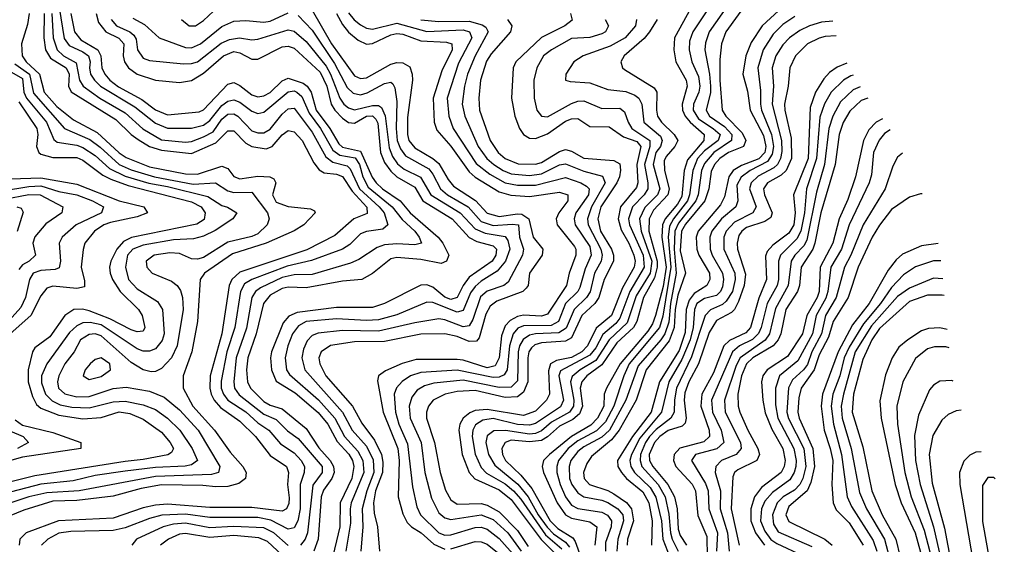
# Model space of a CAD drawing. Header units: inches. Extents: x 884549 to 1028252, y 526810 to 653624.
# Tile 1003 of 1056: x 1021740 to 1025004, y 627833 to 629570. Entities that reach past the tile are written whole.
import ezdxf

# ---------------------------------------------------------------- set-up
doc = ezdxf.new("R2010")
doc.units = ezdxf.units.IN
doc.header["$MEASUREMENT"] = 0
doc.layers.add('B0622', color=7, linetype='Continuous')

msp = doc.modelspace()

# ---------------------------------------------------------------- linework, layer by layer
at = {"layer": 'B0622', "color": 5}
for points, elevation in [([(1024051.7, 629650), (1023971.9, 629530), (1023961, 629499), (1023959.4, 629470), (1023968.8, 629430), (1023990, 629381.6), (1023994.6, 629350), (1023991.4, 629330), (1023973.5, 629290), (1023973.1, 629270), (1023990, 629242), (1024039.4, 629210), (1024061.9, 629190), (1024056.1, 629170), (1024010, 629136), (1023987.6, 629110), (1023971.3, 629070), (1023961.1, 628990), (1023954.5, 628970), (1023907.1, 628910), (1023894.2, 628885.8), (1023889.6, 628850), (1023899.1, 628750), (1023872.5, 628587.5), (1023861.1, 628550), (1023761.1, 628430), (1023742.8, 628390), (1023710.3, 628290), (1023681.7, 628238.3), (1023652, 628208), (1023590, 628175.1), (1023558.1, 628150), (1023526.6, 628110), (1023521, 628090), (1023520.9, 628070), (1023531.7, 628030), (1023550, 627989.7), (1023570, 627962), (1023590.6, 627950.6), (1023670, 627938.7), (1023689.1, 627929.1), (1023702.3, 627910), (1023701, 627890), (1023681.9, 627838.1), (1023682.2, 627810)], 2640), ([(1024110.3, 629650), (1024025.7, 629530), (1024013.3, 629493.3), (1024011.9, 629470), (1024027, 629390), (1024029.9, 629350), (1024030, 629328.7), (1024015.6, 629270), (1024027.2, 629250), (1024076.2, 629216.2), (1024100.7, 629190), (1024099.6, 629170), (1024041.1, 629130), (1024010, 629093.5), (1024000.7, 629070), (1023989.4, 628990), (1023982.1, 628970), (1023923.9, 628896.1), (1023911.8, 628870), (1023910.2, 628810.2), (1023916.8, 628730), (1023898, 628630), (1023891.8, 628568.2), (1023878.5, 628530), (1023865.8, 628510), (1023790, 628423.1), (1023750.1, 628310.1), (1023695.7, 628210), (1023670, 628187.3), (1023610, 628155.3), (1023590, 628139.6), (1023567.2, 628110), (1023561.2, 628090), (1023563.3, 628050), (1023570.3, 628030), (1023590, 628002.4), (1023610, 627989.8), (1023670, 627978.8), (1023690, 627970.9), (1023723.6, 627950), (1023739.7, 627930), (1023742.3, 627910), (1023722.6, 627850), (1023719.3, 627810)], 2660), ([(1023977.1, 629630), (1023910.5, 629510), (1023908.3, 629470), (1023915.4, 629430), (1023949.6, 629370), (1023953.2, 629350), (1023935.8, 629290), (1023937.3, 629270), (1023946.1, 629250), (1023962.5, 629230), (1024009, 629190), (1024007.8, 629170), (1023954.5, 629105.5), (1023942.9, 629070), (1023935.4, 628984.6), (1023921.4, 628958.6), (1023879.8, 628910), (1023871.6, 628890), (1023869.4, 628850), (1023883.2, 628750), (1023873.3, 628686.7), (1023848.2, 628590), (1023837.7, 628562.3), (1023822, 628538), (1023730.8, 628430), (1023685.5, 628350), (1023678.2, 628330), (1023677, 628290), (1023655.7, 628250), (1023633.2, 628226.8), (1023570, 628189.7), (1023496.9, 628130), (1023476.9, 628110), (1023472.5, 628090), (1023476.5, 628070), (1023521.7, 627970), (1023549.4, 627930), (1023570, 627918.8), (1023630, 627906.8), (1023653.3, 627890), (1023646.5, 627830)], 2620), ([(1024153.7, 629630), (1024080.6, 629530), (1024067.2, 629490), (1024061.4, 629438.6), (1024061.1, 629370), (1024068.7, 629270), (1024081.1, 629250), (1024135.7, 629195.7), (1024147.8, 629170), (1024139.5, 629150), (1024089.5, 629130), (1024061.4, 629110), (1024043.3, 629090), (1024032.5, 629067.5), (1024024.6, 629010), (1024011.8, 628970), (1023947, 628893), (1023934.2, 628870), (1023930, 628804.9), (1023947.4, 628730), (1023922.2, 628657.8), (1023913.2, 628610), (1023909.4, 628550), (1023893.4, 628506.6), (1023816.9, 628410), (1023784, 628310), (1023727.2, 628210), (1023701.6, 628178.4), (1023636.2, 628123.8), (1023620, 628100), (1023609.2, 628070), (1023611.7, 628050), (1023628.9, 628030), (1023690, 628011), (1023710, 628000), (1023751.3, 627971.3), (1023768.8, 627950), (1023774.5, 627910), (1023755.2, 627850), (1023754.5, 627830)], 2680), ([(1024270, 629612.7), (1024201.9, 629550), (1024165.3, 629494.7), (1024147.6, 629450), (1024137.9, 629390), (1024152.8, 629332.8), (1024161.7, 629270), (1024206.5, 629186.5), (1024214.1, 629150), (1024210.8, 629130), (1024191, 629109), (1024132.7, 629087.3), (1024105.7, 629070), (1024090.8, 629049.2), (1024076.3, 628983.7), (1024063, 628957), (1023989.5, 628870), (1023983.3, 628850), (1023985.4, 628810), (1023991.3, 628790), (1024026.6, 628730), (1024028.3, 628710), (1024018.1, 628690), (1023976.4, 628663.6), (1023959.3, 628640.7), (1023950.1, 628610), (1023946.6, 628533.4), (1023925.9, 628474.1), (1023861.7, 628370), (1023834, 628270), (1023772.1, 628190), (1023722.4, 628110), (1023722.8, 628090), (1023734.8, 628070), (1023752.1, 628050), (1023805.9, 628005.9), (1023826, 627970), (1023836.9, 627910), (1023835.1, 627830)], 2720), ([(1021771.8, 629590), (1021766.4, 629553.6), (1021745.7, 629490), (1021748.4, 629450), (1021761.9, 629430), (1021805.3, 629390), (1021821.2, 629330), (1021862.9, 629282.9), (1021918.5, 629238.5), (1021996.5, 629196.5), (1022069.5, 629129.5), (1022093.6, 629113.6), (1022170, 629082.6), (1022290, 629059.2), (1022330, 629057.9), (1022410, 629085.3), (1022430, 629076.8), (1022450.3, 629050.3), (1022470, 629043), (1022530, 629051.9), (1022569.1, 629049.1), (1022582.4, 629042.4), (1022589.6, 629030), (1022578.2, 628990), (1022590, 628965.6), (1022630, 628951.6), (1022703.9, 628943.9), (1022717.1, 628937.2), (1022720.1, 628930), (1022682.4, 628890), (1022650, 628870.9), (1022557.5, 628830), (1022445.2, 628794.8), (1022353.1, 628730), (1022338.5, 628710), (1022330, 628570), (1022310.7, 628470), (1022282.5, 628390), (1022281.8, 628350), (1022314.2, 628290), (1022386, 628210), (1022437.6, 628137.6), (1022480.2, 628090), (1022490.7, 628070), (1022488.7, 628050), (1022466.2, 628033.8), (1022430, 628024.4), (1022390, 628022.3), (1022347.7, 628027.7), (1022210, 628029.7), (1022142.7, 628017.3), (1022050, 627991.8), (1021930, 627977), (1021850, 627975.2), (1021754.4, 627945.6), (1021612.3, 627887.7)], 2180), ([(1021821.2, 629590), (1021820.6, 629510), (1021825.2, 629470), (1021842.5, 629442.5), (1021894.1, 629410), (1021903.8, 629390), (1021902.4, 629350), (1021910.5, 629330.5), (1022059.3, 629239.3), (1022109.6, 629189.6), (1022132.8, 629172.8), (1022170.9, 629150), (1022210, 629137.6), (1022310, 629127.2), (1022390, 629162.4), (1022430, 629201.5), (1022438.3, 629201.7), (1022450, 629201.8), (1022490, 629160.9), (1022510, 629150.1), (1022557.6, 629142.4), (1022577.7, 629150), (1022610, 629188.3), (1022630, 629202.5), (1022650, 629198.9), (1022676.5, 629170), (1022715.5, 629095.5), (1022732.5, 629072.4), (1022750, 629062.7), (1022790, 629058.2), (1022810, 629050.5), (1022842.1, 629002.1), (1022890.7, 628949.3), (1022891.9, 628928.1), (1022847.6, 628910), (1022784.7, 628855.3), (1022692.2, 628807.8), (1022470, 628733.6), (1022443.4, 628710), (1022434.1, 628690), (1022410.6, 628530), (1022371.2, 628390), (1022370.2, 628350), (1022374.8, 628330), (1022385.1, 628310), (1022405.7, 628285.7), (1022470, 628240.5), (1022522.1, 628190), (1022570, 628127.1), (1022624.7, 628090), (1022630.8, 628070), (1022628.1, 628030), (1022633.2, 627986.8), (1022632.3, 627967.7), (1022624.2, 627950), (1022610, 627942.1), (1022510, 627954.1), (1022370, 627954.7), (1022230, 627965.6), (1022190, 627962.6), (1022150, 627953.4), (1022050, 627918.9), (1021868.8, 627910), (1021762.1, 627870), (1021740.4, 627850), (1021738.5, 627830)], 2220), ([(1021846.5, 629590), (1021851.2, 629510), (1021864.3, 629470), (1021885.5, 629450), (1021927.5, 629427.5), (1021938.4, 629370), (1021950.6, 629350), (1022006.3, 629310), (1022090, 629261.7), (1022148.9, 629208.9), (1022210, 629172.3), (1022290, 629164.7), (1022310, 629167), (1022350, 629181.6), (1022381.1, 629198.9), (1022410, 629240.1), (1022430, 629257.1), (1022450, 629257.9), (1022462.9, 629250), (1022510, 629202.1), (1022530, 629195.1), (1022550, 629195.3), (1022570, 629207), (1022610, 629257.3), (1022630, 629275.2), (1022650, 629277), (1022710, 629197.9), (1022755.5, 629115.5), (1022777.9, 629097.9), (1022825.8, 629085.8), (1022836, 629076), (1022866.7, 629010), (1022932.3, 628950), (1022948.3, 628930), (1022960.9, 628890), (1022944.1, 628875.9), (1022890, 628868.6), (1022870, 628861.2), (1022834.2, 628825.8), (1022810, 628809.9), (1022707.8, 628772.2), (1022626.4, 628753.6), (1022510.2, 628709.8), (1022485.1, 628694.9), (1022472.7, 628670), (1022453, 628550), (1022426.9, 628470), (1022407.7, 628372.3), (1022408.5, 628350), (1022415.3, 628330), (1022430, 628309.3), (1022490, 628270.9), (1022530, 628234.4), (1022565.6, 628210), (1022605.2, 628165.2), (1022650, 628135.4), (1022673.5, 628110), (1022683.8, 628090), (1022682.9, 628070), (1022670.5, 628030), (1022670.5, 627950), (1022661.7, 627910), (1022650, 627886.5), (1022630, 627882.5), (1022572.4, 627912.4), (1022530, 627921.6), (1022370, 627920.7), (1022290, 627932.5), (1022211.2, 627928.8), (1022170, 627918.3), (1022090, 627887.1), (1022050, 627877.7), (1021910, 627874.4), (1021870, 627869), (1021833, 627850), (1021812.9, 627830)], 2240), ([(1021870.8, 629610), (1021887.1, 629507.1), (1021904.3, 629484.3), (1021950, 629463.8), (1021968.2, 629450), (1021974, 629430), (1021971.6, 629410), (1021975.4, 629390), (1021987.7, 629370), (1022008.4, 629350), (1022121.5, 629281.5), (1022190, 629227.1), (1022230, 629210.5), (1022310, 629211), (1022350, 629220.7), (1022370, 629236.1), (1022410, 629285.4), (1022430, 629300.5), (1022450, 629305), (1022470, 629297.3), (1022510, 629266.7), (1022530, 629259.2), (1022550, 629263.4), (1022630, 629331.3), (1022650, 629334), (1022659, 629330), (1022675.3, 629315.3), (1022700.1, 629260.1), (1022737.5, 629210), (1022778, 629138), (1022801.3, 629121.3), (1022852, 629112), (1022866.4, 629090), (1022877.5, 629050), (1022895.8, 629015.8), (1022974.7, 628950), (1023008, 628908), (1023050.1, 628870), (1023064.8, 628850), (1023071.7, 628830), (1023050, 628823.8), (1022990, 628827.5), (1022950, 628824.5), (1022924.8, 628815.2), (1022864.5, 628775.5), (1022836.9, 628763.1), (1022710, 628726.2), (1022650, 628724.6), (1022610, 628716.5), (1022538.1, 628681.9), (1022522.2, 628670), (1022509.8, 628650), (1022492, 628548), (1022458, 628450), (1022449.8, 628370), (1022452.6, 628350), (1022467.7, 628327.7), (1022550, 628263.8), (1022590, 628245.6), (1022628.3, 628208.3), (1022663.3, 628183.3), (1022742.6, 628090), (1022742.5, 628070), (1022712.2, 628027.8), (1022693.8, 627870), (1022686.9, 627850), (1022671.5, 627830)], 2260), ([(1021909.5, 629590), (1021922, 629530), (1021942.8, 629502.8), (1021999.6, 629470), (1022009.5, 629450), (1022012.8, 629410), (1022022.1, 629390), (1022039.2, 629370), (1022068, 629348), (1022145.2, 629305.2), (1022190, 629271.4), (1022230, 629255.1), (1022335.5, 629264.5), (1022350, 629271.8), (1022430, 629356.8), (1022450, 629361.9), (1022470, 629352.4), (1022510, 629320.8), (1022530, 629314.4), (1022550, 629318.1), (1022570, 629329), (1022610, 629367.1), (1022630, 629376.7), (1022679.8, 629359.8), (1022693.6, 629350), (1022706.6, 629330), (1022722.5, 629270), (1022767.8, 629210), (1022798.3, 629158.3), (1022810, 629147.3), (1022870, 629134.4), (1022908.9, 629048.9), (1022921.7, 629030), (1022942.8, 629010), (1023001.7, 628970), (1023034.2, 628930), (1023127.1, 628850), (1023142.9, 628830), (1023163.2, 628790), (1023155, 628770), (1023137.3, 628762.7), (1023070, 628776.2), (1022990, 628782.3), (1022970, 628777.5), (1022910, 628729.6), (1022874.3, 628710), (1022810, 628704.4), (1022690, 628681.5), (1022630, 628683.8), (1022610, 628680.2), (1022570, 628657.6), (1022548.2, 628630), (1022524.2, 628530), (1022496.4, 628450), (1022491.7, 628410), (1022495, 628370), (1022504.8, 628350), (1022550, 628304.9), (1022570, 628293.3), (1022610, 628281.3), (1022690, 628215.9), (1022731.5, 628151.5), (1022769, 628110), (1022780.8, 628090), (1022782.2, 628070), (1022775.3, 628050), (1022747.8, 628012.2), (1022740.1, 627990), (1022729.6, 627850), (1022715.4, 627810)], 2280), ([(1021993.3, 629590), (1022001, 629561), (1022026, 629530), (1022068.6, 629508.6), (1022085.1, 629490), (1022083.6, 629450), (1022087.5, 629430), (1022101.4, 629410), (1022130, 629389.8), (1022189.9, 629370.1), (1022270, 629362), (1022310, 629369), (1022350, 629392.7), (1022416.2, 629450), (1022450, 629464.4), (1022470, 629460.3), (1022510, 629439.1), (1022530, 629439.1), (1022610, 629479.8), (1022630, 629481.8), (1022650, 629475.7), (1022735.8, 629395.7), (1022758, 629350), (1022773.1, 629290), (1022784.9, 629270), (1022810, 629244), (1022830, 629229.8), (1022850, 629227.4), (1022890, 629250.7), (1022910, 629251.6), (1022920.3, 629240.3), (1022927.1, 629227.1), (1022936.6, 629130), (1022950, 629096.5), (1022970, 629068), (1022990, 629049.8), (1023050, 629015.2), (1023077, 628970), (1023173.9, 628910), (1023230, 628849), (1023255.3, 628835.3), (1023310, 628820.8), (1023320.3, 628810), (1023319, 628790), (1023306.3, 628770), (1023230, 628717.2), (1023209.9, 628690.1), (1023190, 628649.7), (1023170, 628643.2), (1023150, 628651.1), (1023110, 628683.9), (1023090, 628691.4), (1023070, 628690.7), (1022949.6, 628630.3), (1022910, 628616.9), (1022790, 628617), (1022659.5, 628600.5), (1022632.2, 628587.8), (1022613.6, 628566.4), (1022575.4, 628470), (1022572, 628450), (1022575, 628410), (1022590, 628372.5), (1022653.6, 628333.6), (1022730, 628268.8), (1022762.1, 628230), (1022792.7, 628172.7), (1022830.8, 628130.8), (1022843.4, 628110), (1022848.3, 628090), (1022841.3, 628050), (1022802.5, 627970), (1022801.5, 627890), (1022773.2, 627770)], 2320), ([(1022115.3, 629575.3), (1022153.7, 629553.7), (1022202.2, 629510), (1022290, 629477.6), (1022310, 629476.3), (1022340.1, 629490), (1022410, 629546.9), (1022450, 629564.5), (1022490, 629567.2), (1022550, 629561.2), (1022570, 629565.2), (1022630, 629593)], 2360), ([(1022276.8, 629570), (1022302.3, 629550), (1022322.9, 629550), (1022350, 629566.7), (1022382.4, 629597.6)], 2380), ([(1022663.9, 629583.9), (1022710, 629535.4), (1022784.3, 629424.3), (1022825.8, 629345.8), (1022846.1, 629326.1), (1022870, 629320.7), (1022892.1, 629327.9), (1022950, 629359), (1022970, 629363.5), (1022977.4, 629357.4), (1022984.2, 629344.2), (1022990, 629299.1), (1022988.3, 629210), (1022992, 629170), (1023002.2, 629142.2), (1023019.2, 629119.2), (1023096, 629076), (1023110, 629058.5), (1023135, 629010), (1023158.2, 628990), (1023226.7, 628950), (1023270, 628901.4), (1023310, 628888.4), (1023373.2, 628893.2), (1023393.9, 628890), (1023396.8, 628850), (1023410.1, 628810), (1023407.1, 628790), (1023359, 628701), (1023345.6, 628690), (1023290, 628670.6), (1023267.8, 628652.2), (1023242.8, 628577.2), (1023230, 628556.1), (1023210, 628552.8), (1023150, 628575.4), (1023130, 628578.7), (1023050, 628565.7), (1022930, 628538.3), (1022810, 628540.4), (1022730, 628531.2), (1022710, 628523.5), (1022693.2, 628506.8), (1022680.8, 628479.2), (1022675.4, 628450), (1022685.8, 628410), (1022809.8, 628269.8), (1022842.9, 628210), (1022890, 628157.8), (1022912.1, 628112.1), (1022914.5, 628070), (1022890.6, 628010), (1022875.3, 627950), (1022878, 627890), (1022870.6, 627810)], 2360), ([(1022710, 629601.9), (1022773.6, 629490), (1022850, 629384.3), (1022870, 629375.1), (1022890, 629377.8), (1022970, 629422.9), (1022990, 629427.8), (1023010, 629427), (1023033.9, 629413.9), (1023041.8, 629390), (1023042, 629370), (1023026.1, 629246.1), (1023025.4, 629190), (1023030.2, 629170.2), (1023050, 629145.2), (1023110, 629110.6), (1023130, 629093.4), (1023160.4, 629040.4), (1023178.6, 629018.5), (1023251.3, 628971.3), (1023290, 628928.6), (1023330, 628918.4), (1023390, 628927.2), (1023405.3, 628925.3), (1023428.5, 628910), (1023442.5, 628850), (1023474.1, 628810), (1023471.8, 628790), (1023430, 628730.6), (1023425.7, 628690), (1023419.3, 628680.7), (1023407.9, 628670), (1023322.3, 628637.7), (1023299.4, 628620.6), (1023285.5, 628594.5), (1023263.2, 628516.8), (1023254.5, 628505.5), (1023230, 628504.3), (1023190, 628520.7), (1023150, 628529.7), (1023070, 628528.2), (1022950, 628504.1), (1022850, 628503.3), (1022770, 628490.9), (1022740.1, 628470), (1022732.4, 628450), (1022735.3, 628430), (1022755.6, 628390), (1022843.7, 628290), (1022874, 628234), (1022916.8, 628176.8), (1022940, 628130), (1022944.5, 628104.5), (1022942.5, 628070), (1022920.2, 628010), (1022913.5, 627970), (1022915.4, 627935.4), (1022926.3, 627890), (1022932.6, 627810)], 2380), ([(1022790.3, 629590.3), (1022810, 629553.7), (1022830, 629528.8), (1022861.9, 629501.9), (1022890, 629489.2), (1022910, 629491.5), (1022970, 629519.3), (1022990, 629524.2), (1023010, 629522.4), (1023070, 629500.3), (1023155.4, 629495.4), (1023172.7, 629490), (1023173.4, 629470), (1023139.6, 629400.4), (1023110.9, 629310), (1023114, 629230), (1023123.5, 629203.5), (1023170, 629151), (1023230, 629065.7), (1023250, 629048.6), (1023330, 628999.8), (1023368.3, 628988.3), (1023430, 628984.4), (1023530, 628998.7), (1023557.5, 628990), (1023557.2, 628970), (1023527, 628930), (1023518.5, 628910), (1023522.5, 628890), (1023579.2, 628819.2), (1023584.1, 628810), (1023584, 628790), (1023561.6, 628730), (1023552.5, 628690), (1023490, 628594.2), (1023470, 628588.1), (1023410, 628590.8), (1023390, 628587.3), (1023366.1, 628573.9), (1023350, 628556.3), (1023337.1, 628522.9), (1023329.9, 628450), (1023316.4, 628423.6), (1023290, 628416.9), (1023210, 628441.9), (1023190, 628444), (1023055, 628445), (1023008.6, 628431.4), (1022953.1, 628406.9), (1022929.4, 628390.6), (1022925.9, 628374.1), (1022944.9, 628270), (1022993.7, 628150), (1022998.5, 628110), (1022994.5, 627990), (1023010, 627933.2), (1023024.4, 627904.4), (1023038.8, 627890), (1023070.9, 627870.9), (1023112.6, 627832.6), (1023150, 627816.2)], 2420), ([(1022830, 629593), (1022849.3, 629569.3), (1022870, 629552.9), (1022890, 629542.2), (1022910, 629538.2), (1022990, 629558.8), (1023090, 629531.1), (1023210, 629536), (1023231.7, 629530), (1023238.6, 629510), (1023194.5, 629425.5), (1023157.7, 629310), (1023163, 629250), (1023177.5, 629210), (1023253.3, 629093.3), (1023298.2, 629058.2), (1023350, 629029.3), (1023390, 629021.5), (1023450, 629021.5), (1023550, 629047), (1023600.4, 629030), (1023619, 629019), (1023628.4, 629010), (1023626, 628990), (1023583.4, 628930), (1023578, 628910), (1023581.8, 628890), (1023630, 628818.8), (1023634.5, 628790), (1023614.9, 628745.1), (1023597.2, 628682.8), (1023590.1, 628669.9), (1023550, 628629.9), (1023526.8, 628570), (1023502.4, 628557.6), (1023410, 628556.2), (1023392.1, 628547.9), (1023376.6, 628530), (1023364, 628490), (1023356, 628410), (1023346.5, 628393.5), (1023330, 628385.8), (1023310, 628385.3), (1023190, 628409.3), (1023070, 628401.4), (1023035.3, 628390), (1023008.1, 628371.9), (1022989.1, 628350.9), (1022982.1, 628330), (1022985.6, 628270), (1022997.5, 628230), (1023025.4, 628165.4), (1023042.4, 628022.4), (1023056.8, 627956.8), (1023069.1, 627930), (1023130, 627870.1), (1023150, 627862.3), (1023170, 627864.1), (1023250, 627888), (1023270, 627889.1), (1023290, 627883.1), (1023330, 627852.1), (1023437.7, 627730)], 2440), ([(1023566.6, 629590), (1023572, 629568), (1023547.7, 629550), (1023470, 629511.4), (1023384.7, 629430), (1023376.2, 629410), (1023370.7, 629310), (1023381.4, 629250), (1023396.9, 629210), (1023410, 629189.7), (1023430, 629177.7), (1023450, 629176.1), (1023490, 629192.2), (1023550, 629233.4), (1023570, 629242.1), (1023590, 629242.8), (1023630, 629216.1), (1023694.7, 629214.7), (1023741.6, 629181.6), (1023786.1, 629166.1), (1023799, 629150), (1023786.2, 629090), (1023789, 629030), (1023785.4, 629014.6), (1023731.7, 628950), (1023723.8, 628910), (1023734, 628874), (1023759.4, 628830), (1023775.8, 628790), (1023780, 628770), (1023776.9, 628750), (1023738.2, 628681.8), (1023701.6, 628590), (1023651.6, 628548.4), (1023622.3, 628490), (1023603.2, 628470), (1023570, 628451.5), (1023519.2, 628440.8), (1023500, 628430), (1023493.4, 628406.6), (1023496.4, 628330), (1023486.1, 628310), (1023450, 628273.4), (1023410, 628258.9), (1023290, 628279.1), (1023250, 628275.5), (1023231.9, 628268.1), (1023210.4, 628250), (1023199.4, 628230), (1023196.3, 628210), (1023207.4, 628130), (1023230.3, 628070), (1023249.1, 628049.1), (1023330, 628012.7), (1023370, 627980.7), (1023468.4, 627848.4), (1023527.8, 627790)], 2520), ([(1024310, 629580.5), (1024270, 629554.5), (1024237.9, 629522.1), (1024204.6, 629470), (1024187.6, 629410), (1024195.9, 629335.9), (1024195.8, 629290), (1024199.2, 629270), (1024233, 629190), (1024238.8, 629150), (1024235.1, 629124.9), (1024219.3, 629100.7), (1024162.3, 629070), (1024132, 629048), (1024118.1, 629021.9), (1024120.9, 628970), (1024113.8, 628950), (1024066.5, 628910), (1024034.6, 628870), (1024028.3, 628850), (1024029.1, 628810), (1024035.3, 628790), (1024070.5, 628730), (1024073.3, 628710), (1024070, 628684.7), (1024063.9, 628670), (1024050, 628656.6), (1024010, 628646.4), (1023985, 628630), (1023977.7, 628610), (1023972.7, 628550), (1023962.5, 628510), (1023935.6, 628444.4), (1023892.3, 628370), (1023868.1, 628270), (1023796.4, 628183.5), (1023768.1, 628130), (1023762.8, 628110), (1023766.4, 628090), (1023777.8, 628070), (1023830, 628020.1), (1023849.1, 627989.1), (1023867.7, 627910), (1023872.2, 627850), (1023895.9, 627790)], 2740), ([(1022043, 629570), (1022060.9, 629550), (1022105.4, 629530), (1022118.6, 629518.6), (1022125.9, 629505.9), (1022130.9, 629470), (1022150, 629442.7), (1022170, 629435.2), (1022283.4, 629423.4), (1022310, 629424.3), (1022330, 629430.6), (1022408.3, 629491.7), (1022435.3, 629504.7), (1022469.3, 629509.3), (1022510, 629503.2), (1022530, 629505.1), (1022630, 629536.3), (1022650, 629532.2), (1022690, 629498.2), (1022755.8, 629415.8), (1022770.2, 629390), (1022801.2, 629310), (1022814.8, 629290), (1022830, 629278.1), (1022850, 629271.9), (1022910, 629286), (1022930, 629285.4), (1022939.1, 629279.1), (1022951.3, 629251.3), (1022965, 629145), (1022976.3, 629116.3), (1022992.8, 629092.8), (1023015.3, 629075.3), (1023068.6, 629048.6), (1023103.4, 628990), (1023200.5, 628930), (1023250, 628877.7), (1023283.4, 628863.4), (1023350, 628851.9), (1023358.4, 628838.4), (1023365.2, 628810), (1023350.3, 628769.7), (1023322.7, 628737.3), (1023270, 628704.2), (1023250, 628686.2), (1023234.4, 628665.6), (1023210, 628606.9), (1023190, 628601.6), (1023110, 628633.4), (1023090, 628634.5), (1022990, 628592.8), (1022930, 628576.3), (1022890, 628573.6), (1022790, 628579.6), (1022690, 628570.9), (1022664.4, 628555.6), (1022644.2, 628530), (1022629, 628490), (1022620.2, 628450), (1022624.3, 628410), (1022634.9, 628394.9), (1022730.4, 628310.4), (1022785, 628250), (1022816.4, 628190), (1022861.1, 628141.1), (1022877.5, 628110), (1022880.6, 628070), (1022839, 627970), (1022836.1, 627950), (1022837.3, 627902.7), (1022821.1, 627810)], 2340), ([(1023070, 629569.9), (1023130, 629563.9), (1023230, 629565.4), (1023273.3, 629553.3), (1023285.3, 629545.3), (1023293.7, 629530), (1023250.5, 629450), (1023225.2, 629390), (1023214.9, 629350), (1023207.3, 629290), (1023215.4, 629250), (1023259.7, 629150), (1023289, 629110), (1023312.5, 629090), (1023342.7, 629070), (1023370, 629059.4), (1023430, 629054.4), (1023470, 629059.8), (1023530, 629088.7), (1023550, 629092.9), (1023610, 629068), (1023672.2, 629052.2), (1023681.3, 629030), (1023635.9, 628950), (1023622.5, 628910), (1023624.6, 628890), (1023666.5, 628810), (1023671.3, 628790), (1023667.7, 628770), (1023646.1, 628730), (1023631, 628669), (1023619.3, 628650), (1023578, 628610), (1023552.2, 628547.8), (1023527.2, 628532.8), (1023450, 628529), (1023430, 628524.7), (1023408.8, 628511.2), (1023396.9, 628490), (1023393, 628470), (1023390, 628373.6), (1023370, 628352.8), (1023330, 628352.3), (1023210, 628376), (1023113.6, 628366.4), (1023082.3, 628357.7), (1023057.4, 628342.6), (1023039.7, 628320.3), (1023031.6, 628290), (1023034.9, 628250), (1023071.3, 628170), (1023083.5, 628070), (1023105.8, 627985.8), (1023130, 627937), (1023150, 627919.7), (1023170, 627914.3), (1023270, 627930.2), (1023310, 627915), (1023358.6, 627870), (1023402.4, 627810)], 2460), ([(1023356.8, 629570), (1023371.8, 629550), (1023367.5, 629530), (1023302.7, 629457.3), (1023287.9, 629432.1), (1023267.7, 629370), (1023261.9, 629310), (1023264.6, 629270), (1023300, 629170), (1023326.8, 629130), (1023350, 629110.6), (1023392.6, 629092.6), (1023450, 629091), (1023470, 629096.8), (1023530, 629133.2), (1023550, 629139.6), (1023570, 629135), (1023610, 629111.7), (1023710, 629104), (1023730, 629092.6), (1023731.8, 629071.8), (1023728.9, 629050), (1023719.9, 629030), (1023666.4, 628950), (1023656.6, 628910), (1023665.2, 628870), (1023701.7, 628810), (1023709.1, 628790), (1023708.6, 628770), (1023678, 628710), (1023660.4, 628650), (1023647.1, 628630), (1023603.9, 628590), (1023570, 628516.1), (1023550, 628505.5), (1023470, 628499.8), (1023447.4, 628492.6), (1023436.4, 628483.6), (1023427.8, 628470), (1023424.7, 628450), (1023424.7, 628370), (1023410, 628336), (1023390, 628321.3), (1023350, 628319.1), (1023250, 628341.9), (1023190, 628338.6), (1023150.6, 628329.4), (1023111.1, 628310), (1023095.2, 628290), (1023088.9, 628270), (1023089, 628250), (1023115.2, 628170), (1023133.6, 628070), (1023152.1, 628012.1), (1023170, 627979.2), (1023190, 627965.8), (1023270, 627967.1), (1023290, 627962.4), (1023330, 627940.2), (1023390, 627877.7), (1023425.5, 627825.5)], 2480), ([(1023681.4, 629570), (1023692, 629550), (1023682.4, 629530), (1023670, 629522.7), (1023630, 629510.5), (1023570, 629507.4), (1023503.2, 629470), (1023477.1, 629450), (1023454.3, 629410), (1023444.1, 629370), (1023445.3, 629310), (1023454.6, 629270), (1023470, 629250.1), (1023490, 629248.7), (1023570, 629292.7), (1023590, 629300.2), (1023610, 629301), (1023670, 629275.4), (1023730, 629276.5), (1023744.7, 629264.7), (1023757.2, 629230), (1023769.8, 629210), (1023829.4, 629170), (1023829.6, 629150), (1023811.3, 629090), (1023822.8, 629030), (1023822.6, 629010), (1023810.3, 628990), (1023771.2, 628950), (1023758.8, 628910), (1023761.7, 628890), (1023807.2, 628790), (1023810.6, 628750), (1023763, 628670), (1023730, 628580.9), (1023716.4, 628563.6), (1023672.9, 628527.2), (1023650, 628482.8), (1023630, 628458.7), (1023533.5, 628406.5), (1023527.4, 628390), (1023543.3, 628310), (1023532.6, 628287.4), (1023450, 628232.6), (1023430, 628226.7), (1023390, 628229.6), (1023310, 628248.8), (1023275.9, 628244.1), (1023251.7, 628228.3), (1023242.2, 628210), (1023239.7, 628190), (1023250.5, 628130.5), (1023270, 628086.8), (1023288, 628068), (1023350, 628032.2), (1023377, 628010), (1023401.6, 627981.6), (1023483.5, 627863.5), (1023537, 627817)], 2540), ([(1023785.5, 629570), (1023781.7, 629550), (1023747.3, 629510), (1023697.8, 629482.2), (1023608.5, 629450), (1023576.8, 629430), (1023550.2, 629390), (1023549.1, 629370), (1023565, 629365), (1023630, 629360.4), (1023690, 629338.6), (1023750, 629332.1), (1023779.6, 629319.6), (1023792.9, 629310), (1023802.7, 629290), (1023809.8, 629230), (1023864.3, 629184.3), (1023870.5, 629170), (1023865, 629150), (1023849.1, 629130), (1023840.4, 629090), (1023862, 629010), (1023854.2, 628990), (1023812.3, 628947.7), (1023795.4, 628910), (1023800.8, 628870), (1023835.4, 628770), (1023830.4, 628730), (1023784.1, 628655.9), (1023754.1, 628565.9), (1023694.7, 628510), (1023650, 628441.4), (1023597.9, 628410), (1023572.1, 628387.9), (1023565.8, 628370), (1023576.8, 628310), (1023575.9, 628290), (1023563, 628270), (1023503.5, 628236.5), (1023470, 628207.9), (1023450, 628199), (1023430, 628197.5), (1023351.1, 628208.9), (1023312.1, 628207.9), (1023290, 628191.3), (1023285.6, 628170), (1023294.5, 628130), (1023315, 628095), (1023391.6, 628031.6), (1023425.6, 627990), (1023459.2, 627930), (1023488.9, 627888.9), (1023510, 627867.2), (1023550, 627840), (1023562.9, 627822.9)], 2560), ([(1023853.7, 629570), (1023828.3, 629530), (1023810, 629507.3), (1023743.8, 629450), (1023733.2, 629430), (1023739, 629410), (1023745.1, 629405.1), (1023844, 629344), (1023852.6, 629330), (1023851, 629270), (1023855, 629250), (1023867.7, 629230), (1023910.1, 629190), (1023921.7, 629170), (1023912, 629150), (1023883, 629117), (1023877.2, 629102.8), (1023877.6, 629070), (1023893.1, 629010), (1023889.2, 628990), (1023841.2, 628938.8), (1023826.8, 628910), (1023825.6, 628870), (1023853.4, 628770), (1023853.5, 628750), (1023845, 628715), (1023807.8, 628650), (1023786.5, 628570), (1023774.6, 628550), (1023720.3, 628499.7), (1023670, 628426.9), (1023620.6, 628390), (1023603.8, 628370), (1023598.3, 628350), (1023605.9, 628290), (1023595.6, 628264.4), (1023574, 628246), (1023530, 628224.1), (1023490, 628188.3), (1023470, 628176.2), (1023430, 628171.9), (1023370, 628177.1), (1023350, 628170), (1023338.3, 628150), (1023340.4, 628130), (1023351.1, 628110), (1023401.2, 628061.2), (1023437.6, 628017.6), (1023498.8, 627910), (1023524.7, 627884.7), (1023574, 627854), (1023582, 627842), (1023600.1, 627790)], 2580), ([(1024436.3, 629565), (1024398.1, 629561.9), (1024358.8, 629550), (1024325.9, 629534.1), (1024292.5, 629510), (1024270, 629486.2), (1024246.6, 629450), (1024234.9, 629410), (1024239.6, 629350), (1024234.4, 629290), (1024265.7, 629170), (1024266.8, 629133.2), (1024262.6, 629110), (1024252.3, 629090), (1024240.4, 629079.6), (1024187.9, 629052.1), (1024165.3, 629030), (1024159.7, 629010), (1024181.4, 628950), (1024170.5, 628930), (1024110, 628899.6), (1024081.7, 628870), (1024074.2, 628850), (1024074.3, 628810), (1024111, 628730), (1024112.3, 628710), (1024102.8, 628670), (1024082.6, 628637.4), (1024070, 628627.1), (1024030.6, 628609.4), (1024013.1, 628590), (1023966.8, 628453.2), (1023917.7, 628350), (1023910.8, 628310.8), (1023909.8, 628270), (1023898.9, 628250), (1023850, 628212.4), (1023828.5, 628190), (1023814.6, 628170), (1023798.4, 628130), (1023797, 628110), (1023803.1, 628090), (1023857, 628030), (1023879.9, 627990), (1023892.1, 627932.2), (1023898.1, 627870), (1023903.1, 627850), (1023923.4, 627810)], 2760), ([(1024447.4, 629516.7), (1024410, 629514), (1024390, 629509.1), (1024352.2, 629490), (1024312.4, 629450), (1024293, 629410), (1024287.4, 629350), (1024275.6, 629290), (1024276.2, 629270), (1024297.8, 629177.8), (1024298.7, 629110), (1024280.8, 629070), (1024264.5, 629055.5), (1024219, 629030), (1024206, 629010), (1024208.9, 628990), (1024234.5, 628930), (1024230, 628915.2), (1024210, 628901.1), (1024150, 628882.2), (1024133.7, 628870), (1024124.6, 628855.4), (1024118.3, 628830), (1024119.7, 628810), (1024146.8, 628726.8), (1024142, 628690), (1024123.2, 628636.8), (1024110, 628609.9), (1024100.1, 628599.9), (1024050, 628573.6), (1024025.9, 628534.1), (1023990.5, 628430), (1023958.5, 628370), (1023945.6, 628334.4), (1023942.9, 628310), (1023949.4, 628250.6), (1023946.1, 628233.9), (1023935.8, 628224.2), (1023890, 628208.9), (1023862.2, 628190), (1023844.2, 628170), (1023826.8, 628130), (1023828.3, 628110), (1023839.5, 628090), (1023889.1, 628030), (1023911, 627990), (1023919.5, 627950), (1023922.7, 627882.7), (1023930, 627861.5), (1023950.8, 627830)], 2780), ([(1021724, 629424), (1021772.2, 629390), (1021786.3, 629326.3), (1021889, 629209), (1021972.6, 629172.6), (1022007.4, 629147.4), (1022070, 629090.6), (1022110, 629073), (1022187.6, 629050), (1022315.1, 629024.9), (1022389.8, 629029.8), (1022430, 629002.6), (1022450, 628997.8), (1022510, 628998.9), (1022561.7, 628930), (1022566.7, 628910), (1022560.1, 628890), (1022530, 628860.5), (1022510, 628851.6), (1022430, 628833.3), (1022350, 628782.1), (1022330, 628776.6), (1022310, 628778.3), (1022270, 628795.7), (1022238.2, 628798.2), (1022186.4, 628790), (1022159.5, 628770), (1022162.2, 628750), (1022179.7, 628730), (1022243.4, 628703.4), (1022262.5, 628690), (1022273.5, 628673.5), (1022280.2, 628650), (1022282.3, 628610), (1022262.5, 628490), (1022243.3, 628450), (1022210, 628414.9), (1022190, 628404.7), (1022176.5, 628403.5), (1022150, 628409.9), (1022110, 628434.9), (1022010, 628522.7), (1021990, 628529.7), (1021970, 628527.5), (1021942.1, 628510), (1021920.4, 628470), (1021890, 628429.9), (1021870.3, 628390), (1021865.9, 628370), (1021869.2, 628350), (1021890, 628330.7), (1021930, 628320.5), (1021970, 628322.1), (1022050, 628348), (1022093.2, 628353.2), (1022170, 628339.3), (1022219.4, 628319.4), (1022270, 628277.6), (1022331.4, 628210), (1022403.8, 628090), (1022399.3, 628070), (1022376.1, 628063.9), (1022190, 628056.9), (1021936.9, 628010), (1021830, 628002.6), (1021770.8, 627990), (1021670, 627956.1)], 2160), ([(1024482.6, 629425.6), (1024450, 629413.2), (1024424.7, 629395.3), (1024405.8, 629374.2), (1024378.2, 629330), (1024360.8, 629279.2), (1024354.2, 629110), (1024305.7, 628990), (1024311, 628930), (1024306.5, 628890), (1024290, 628862.8), (1024236.5, 628823.5), (1024217.6, 628802.4), (1024212.8, 628787.2), (1024216.4, 628710), (1024190, 628647.5), (1024162.8, 628550), (1024147.2, 628532.8), (1024092.8, 628507.2), (1024074.7, 628490), (1024040.1, 628399.9), (1024001.2, 628330), (1023998, 628290), (1024025.8, 628210), (1024026.9, 628190), (1024008.5, 628171.5), (1023928.8, 628151.2), (1023909.3, 628130), (1023907.8, 628110), (1023915.8, 628090), (1023970, 628032), (1023980.4, 628010), (1023988.3, 627928.4), (1024017.9, 627857.9), (1024019, 627790)], 2820), ([(1021689.5, 629409.5), (1021750, 629374.6), (1021754.1, 629330), (1021762.5, 629310), (1021828.8, 629230), (1021853.5, 629173.5), (1021864.6, 629164.6), (1021930, 629154.1), (1021950, 629146.8), (1021990, 629120.6), (1022037.5, 629077.5), (1022090, 629051.3), (1022168.7, 629028.7), (1022230, 629017.8), (1022363.9, 628983.9), (1022410, 628954.3), (1022428.8, 628948.8), (1022460.2, 628930), (1022447.3, 628910), (1022388.6, 628871.4), (1022350, 628853.4), (1022316.3, 628843.7), (1022250, 628840.9), (1022150, 628823.5), (1022115.1, 628810), (1022098.1, 628790), (1022090.6, 628750), (1022101.4, 628710), (1022130, 628678), (1022196.8, 628636.8), (1022213.3, 628610), (1022219.1, 628530), (1022212.8, 628507.2), (1022190, 628479.8), (1022170, 628471.6), (1022150, 628472.1), (1022130, 628480.1), (1022010, 628559.6), (1021973.3, 628566.7), (1021950, 628565.4), (1021930, 628556.5), (1021905.8, 628534.2), (1021830, 628430), (1021812.8, 628390), (1021812.7, 628367.3), (1021826.2, 628330), (1021847.6, 628307.7), (1021874.7, 628294.7), (1021912.9, 628287.1), (1021970, 628284.6), (1022050, 628304.4), (1022090, 628306.8), (1022150, 628294), (1022190, 628279.1), (1022229.9, 628249.9), (1022270.7, 628210), (1022311.7, 628150), (1022330, 628109.9), (1022310, 628096), (1022288.5, 628091.5), (1022190, 628086.4), (1022090, 628074.4), (1021990, 628060), (1021917.1, 628042.9), (1021810, 628031.1), (1021610, 627979.6)], 2140), ([(1024503.1, 629386.6), (1024495.8, 629384.2), (1024470.9, 629370), (1024430.4, 629329.6), (1024408.6, 629291.4), (1024393.1, 629246.9), (1024381.4, 629110), (1024348.2, 629010), (1024341.6, 628930), (1024330, 628869.1), (1024316.3, 628843.7), (1024262.7, 628790), (1024255.6, 628770), (1024255.7, 628710), (1024251.4, 628690), (1024217.6, 628630), (1024198, 628550), (1024189, 628531), (1024169.1, 628510.9), (1024126.8, 628490), (1024102.8, 628470), (1024033.4, 628310), (1024036.5, 628270), (1024065.1, 628210), (1024074.7, 628170), (1024051, 628149), (1023980.5, 628130), (1023967.3, 628110), (1024014, 628034), (1024023, 628010), (1024024.4, 627950), (1024053.7, 627870), (1024050.4, 627810)], 2840), ([(1024526.3, 629347), (1024502.8, 629337.2), (1024461.7, 629298.3), (1024435.8, 629250), (1024422.5, 629210), (1024408.4, 629090), (1024381.8, 628998.2), (1024350, 628839.7), (1024339.5, 628820.5), (1024310, 628790), (1024297.8, 628770), (1024288.1, 628690), (1024246.3, 628613.7), (1024225.8, 628530), (1024211.3, 628508.7), (1024128.2, 628450), (1024114.9, 628425.1), (1024076.9, 628310), (1024079.4, 628270), (1024129.6, 628170), (1024132.1, 628150), (1024115.9, 628130), (1024067, 628110), (1024047.9, 628090), (1024046.1, 628070), (1024063.2, 628010), (1024062.8, 627950), (1024086.4, 627870), (1024091.7, 627810)], 2860), ([(1021737.6, 629297.6), (1021797.3, 629210), (1021800.5, 629190), (1021795.5, 629150), (1021803.3, 629130), (1021810, 629124.2), (1021850, 629113.2), (1021930, 629113.9), (1021950, 629105.1), (1022015.5, 629055.5), (1022041.8, 629041.9), (1022100.3, 629020.3), (1022310, 628967), (1022342, 628950), (1022355.5, 628930), (1022351.6, 628908.4), (1022327.4, 628892.6), (1022111.2, 628848.8), (1022084.6, 628835.4), (1022062.5, 628810), (1022042.7, 628770), (1022038.4, 628750), (1022040.4, 628730), (1022047.6, 628710), (1022073.5, 628670), (1022134.5, 628610), (1022146.6, 628590), (1022155.3, 628550), (1022150, 628538.8), (1022130, 628536.5), (1022110, 628542.9), (1022038.8, 628578.8), (1021970, 628605.4), (1021948.6, 628611.4), (1021919.8, 628610), (1021889.9, 628590.1), (1021840.2, 628519.8), (1021790, 628483.6), (1021782.6, 628470), (1021768.7, 628410), (1021768.5, 628370), (1021782.1, 628322.1), (1021795.5, 628295.5), (1021810, 628283.2), (1021870, 628260.5), (1021950, 628248.5), (1022010, 628252.2), (1022070, 628270.7), (1022105.4, 628265.4), (1022150, 628246.5), (1022210, 628203.7), (1022239.2, 628170), (1022250.4, 628150), (1022243.3, 628136.7), (1022231.1, 628128.9), (1022150, 628112.9), (1022090, 628107.2), (1021790, 628059.1), (1021590, 628009.6)], 2120), ([(1024551.7, 629310.4), (1024530, 629302.1), (1024492.7, 629267.3), (1024470.3, 629229.7), (1024456.6, 629190), (1024443.3, 629090), (1024396.4, 628930), (1024376.2, 628830), (1024369.2, 628810), (1024331.3, 628750), (1024325.7, 628690), (1024318.5, 628670), (1024279.9, 628610), (1024263.4, 628530), (1024254.1, 628510), (1024237.6, 628490), (1024171, 628450), (1024149.2, 628430), (1024132.6, 628390), (1024121, 628330), (1024121.6, 628290), (1024127.5, 628270), (1024153.8, 628210), (1024187.6, 628150), (1024192.2, 628130), (1024183.9, 628110), (1024121.3, 628078.7), (1024110, 628069.9), (1024104.5, 628055.5), (1024098.8, 627950), (1024124.8, 627830)], 2880), ([(1024600.7, 629241.6), (1024579, 629230), (1024554.9, 629205.1), (1024537.7, 629170), (1024511.4, 629050), (1024485.8, 628974.2), (1024456.8, 628910), (1024435.3, 628830), (1024394, 628750), (1024390.6, 628670), (1024383.8, 628650), (1024349.9, 628590), (1024335.3, 628530), (1024285.9, 628454.1), (1024217.8, 628410), (1024203.4, 628390), (1024199.4, 628370), (1024203.4, 628310), (1024211.7, 628268.3), (1024233.3, 628213.3), (1024270, 628150), (1024278.1, 628110), (1024274.4, 628090), (1024264.1, 628070), (1024199.3, 628020.7), (1024176.5, 627990), (1024163.8, 627950), (1024164.3, 627910), (1024179.3, 627870), (1024209.3, 627829.3)], 2920), ([(1024626.4, 629205), (1024607.4, 629192.6), (1024589.4, 629170.6), (1024570.3, 629130), (1024563.5, 629056.5), (1024556.4, 629030), (1024490, 628890), (1024464.9, 628810), (1024429.1, 628750), (1024419.4, 628670), (1024412.3, 628647.7), (1024380.4, 628590), (1024368.1, 628530), (1024320.1, 628439.9), (1024259.1, 628390), (1024245.8, 628350), (1024245.8, 628294.2), (1024253.8, 628250), (1024306.3, 628150), (1024313.9, 628110), (1024312.8, 628090), (1024308, 628070), (1024293.8, 628046.2), (1024235.5, 628004.5), (1024210, 627974.8), (1024198.8, 627950), (1024196.1, 627910), (1024210, 627875.7), (1024230, 627848.7), (1024250, 627834.6), (1024335.2, 627795.2)], 2940), ([(1024667, 629127.6), (1024650, 629115.1), (1024634.8, 629085.2), (1024609.7, 629010), (1024536.2, 628890), (1024495.7, 628790), (1024474.1, 628750), (1024447.1, 628650), (1024411.6, 628590), (1024398.4, 628530), (1024366.4, 628470), (1024351.6, 628428.4), (1024338.9, 628410), (1024302.6, 628377.4), (1024289.4, 628350.6), (1024283.6, 628270), (1024288.8, 628248.8), (1024339.5, 628150), (1024346, 628090), (1024336.5, 628050), (1024326.5, 628030), (1024308.2, 628011.8), (1024270.8, 627989.2), (1024251.7, 627970), (1024235.3, 627930), (1024238.8, 627898.8), (1024254.3, 627874.3), (1024365.7, 627825.7)], 2960), ([(1021710, 629043), (1021810, 629046.7), (1021930, 629025.6), (1022070, 628970.3), (1022152.2, 628950), (1022164.2, 628930), (1022130, 628916.5), (1022041.5, 628898.5), (1022018.9, 628890), (1021988.5, 628870), (1021956.6, 628830), (1021950.7, 628809.3), (1021944, 628750), (1021955.1, 628704.9), (1021954.7, 628685.3), (1021930, 628679.1), (1021850, 628686.9), (1021830, 628680.3), (1021810, 628655.9), (1021777.6, 628590), (1021708.1, 628530)], 2080), ([(1021682.8, 629002.8), (1021770, 629017.9), (1021810, 629020), (1021870, 629000.8), (1021930, 628989.4), (1021981.5, 628970), (1022018.5, 628950), (1022011.2, 628930), (1021927.1, 628890), (1021880.8, 628850), (1021870.5, 628830), (1021875.7, 628770), (1021871.4, 628748.6), (1021857.3, 628742.7), (1021810, 628739), (1021784.9, 628730), (1021773, 628710), (1021759, 628650), (1021743.8, 628616.2), (1021664.2, 628530)], 2060), ([(1021690, 628975), (1021770, 628991.4), (1021808.1, 628990), (1021883.2, 628950), (1021880.2, 628930), (1021826.7, 628893.3), (1021790, 628850.6), (1021783.5, 628830), (1021793.1, 628790), (1021771.1, 628770), (1021750, 628758.2), (1021737, 628743)], 2040), ([(1024731.6, 628992.7), (1024726.6, 628993.4), (1024690, 628982.1), (1024630, 628940.8), (1024590, 628889.4), (1024566.1, 628850), (1024519.7, 628750), (1024487, 628650), (1024437.2, 628570), (1024421.9, 628518.1), (1024390, 628459.5), (1024373.6, 628410), (1024330.4, 628350), (1024322.8, 628317.2), (1024319.4, 628270), (1024324.1, 628250), (1024369, 628150), (1024375.4, 628090), (1024362.7, 628037.3), (1024350.5, 628009.5), (1024290, 627957.6), (1024280.3, 627930), (1024290, 627908.2), (1024408.8, 627850), (1024433.3, 627830)], 2980), ([(1021730.3, 628950.3), (1021745.2, 628945.2), (1021752, 628932), (1021732, 628868)], 2020), ([(1024785.2, 628829.2), (1024730, 628821), (1024666.5, 628793.5), (1024645.3, 628774.7), (1024619.5, 628740.5), (1024556.6, 628630), (1024500.5, 628559.5), (1024453.8, 628470), (1024401.9, 628330), (1024397.2, 628290), (1024406.7, 628210), (1024427.4, 628150), (1024435.7, 628110), (1024432.8, 628030), (1024437.1, 627970), (1024446.5, 627946.5), (1024490, 627904), (1024536.7, 627830)], 3020), ([(1024793.6, 628771), (1024769.1, 628770.9), (1024710, 628751.8), (1024670, 628725.3), (1024630, 628682.8), (1024593.6, 628630), (1024537.9, 628562.1), (1024490, 628485.4), (1024473.9, 628450), (1024458.5, 628390), (1024435.4, 628330), (1024430.5, 628290), (1024438, 628230), (1024464.9, 628130), (1024482.9, 627990), (1024498.1, 627958.1), (1024570, 627844.6), (1024581.2, 627810)], 3040), ([(1024800.7, 628711.9), (1024770, 628713.6), (1024690, 628680.8), (1024650, 628653.1), (1024564.5, 628555.5), (1024510, 628470), (1024470.7, 628330), (1024463.9, 628290), (1024467.3, 628250), (1024496.4, 628150), (1024524.1, 628004.1), (1024547.7, 627950), (1024607, 627850), (1024628, 627770)], 3060), ([(1024804.7, 628656), (1024798, 628658), (1024750, 628657.1), (1024690, 628636.2), (1024590, 628546.7), (1024565.2, 628510), (1024535.1, 628444.9), (1024504.7, 628330), (1024500, 628270), (1024534.9, 628154.9), (1024564.9, 628010), (1024599.6, 627930), (1024645, 627850), (1024659.2, 627790)], 3080), ([(1024790, 628549.7), (1024752.7, 628547.3), (1024730, 628539.6), (1024684.1, 628510), (1024655, 628485), (1024632.3, 628450), (1024610, 628393.2), (1024591.9, 628308.1), (1024596, 628250), (1024643, 628030), (1024662.3, 627970), (1024708.3, 627870), (1024752.7, 627710)], 3120), ([(1024815.3, 628543.6), (1024790, 628549.7)], 3120), ([(1024773.1, 628486.9), (1024750, 628479.7), (1024710, 628447.6), (1024667.4, 628370), (1024648.2, 628290), (1024650.1, 628230), (1024674.7, 628070), (1024695.2, 627990), (1024739.1, 627879.1), (1024782.9, 627710)], 3140), ([(1024821.7, 628482.9), (1024810, 628486.2), (1024773.1, 628486.9)], 3140), ([(1024830, 628374.5), (1024790, 628372.3), (1024770, 628359.8), (1024756.5, 628343.5), (1024719.5, 628260.5), (1024706.7, 628193.3), (1024710.3, 628110), (1024724.8, 628030), (1024770, 627890), (1024810.9, 627710)], 3160), ([(1024834.4, 628372.9), (1024830, 628374.5)], 3160), ([(1024861.3, 628276.6), (1024845, 628275), (1024818, 628262), (1024796.7, 628243.3), (1024767.6, 628192.4), (1024755.2, 628130), (1024765, 628034.9), (1024805.9, 627885.9), (1024839.4, 627710)], 3180), ([(1021724.7, 628244.7), (1021750, 628226.5), (1021850, 628202.3), (1021943.1, 628170), (1021942.6, 628150), (1021750, 628120.5), (1021569.8, 628070.2)], 2080), ([(1021708, 628208), (1021751.5, 628190), (1021769.4, 628170), (1021732.4, 628150)], 2060), ([(1024927.1, 628138.8), (1024910, 628137.7), (1024890, 628127.8), (1024870, 628108), (1024855.6, 628070), (1024857.3, 628030), (1024922.5, 627650), (1024926.2, 627593.8), (1024923.4, 627570), (1024908.8, 627530), (1024875.3, 627464.7), (1024828.7, 627390), (1024823.5, 627363.5), (1024830, 627308.8), (1024850, 627318.9), (1024862.7, 627337.3), (1024903.6, 627376.4), (1024904.2, 627376.8)], 3220), ([(1024970, 628053.9), (1024950, 628053.6), (1024932.3, 628027.7), (1024932, 627908), (1024950, 627808.5), (1024986.9, 627650), (1024993.9, 627553.9), (1025004.3, 627538.1)], 3240), ([(1024974.3, 628049.5), (1024970, 628053.9)], 3240), ([(1022630, 627829), (1022582.5, 627870), (1022550, 627886.9), (1022449.1, 627890.9), (1022370, 627887), (1022290, 627902.9), (1022250, 627899.3), (1022216.2, 627890), (1022127.8, 627850), (1022112, 627830)], 2260), ([(1022610, 627796.5), (1022561.5, 627841.5), (1022533.5, 627853.5), (1022450, 627861.2), (1022370, 627854.6), (1022290, 627868), (1022270, 627866.4), (1022233.2, 627850), (1022206.8, 627830)], 2280), ([(1023170, 627817.2), (1023250, 627841.2), (1023270, 627840.5), (1023290, 627833.4), (1023330, 627801.3)], 2420)]:
    msp.add_lwpolyline(points, dxfattribs=dict(at, elevation=elevation))
at = {"layer": 'B0622', "color": 5, "elevation": 2180}
msp.add_lwpolyline([(1022010, 628450.3), (1021990, 628444.4), (1021973.6, 628430), (1021957.4, 628410), (1021950.2, 628390), (1021970, 628378.4), (1022010, 628387.8), (1022040.8, 628410), (1022038.8, 628430)], close=True, dxfattribs=at)

doc.saveas('drawing.dxf')
